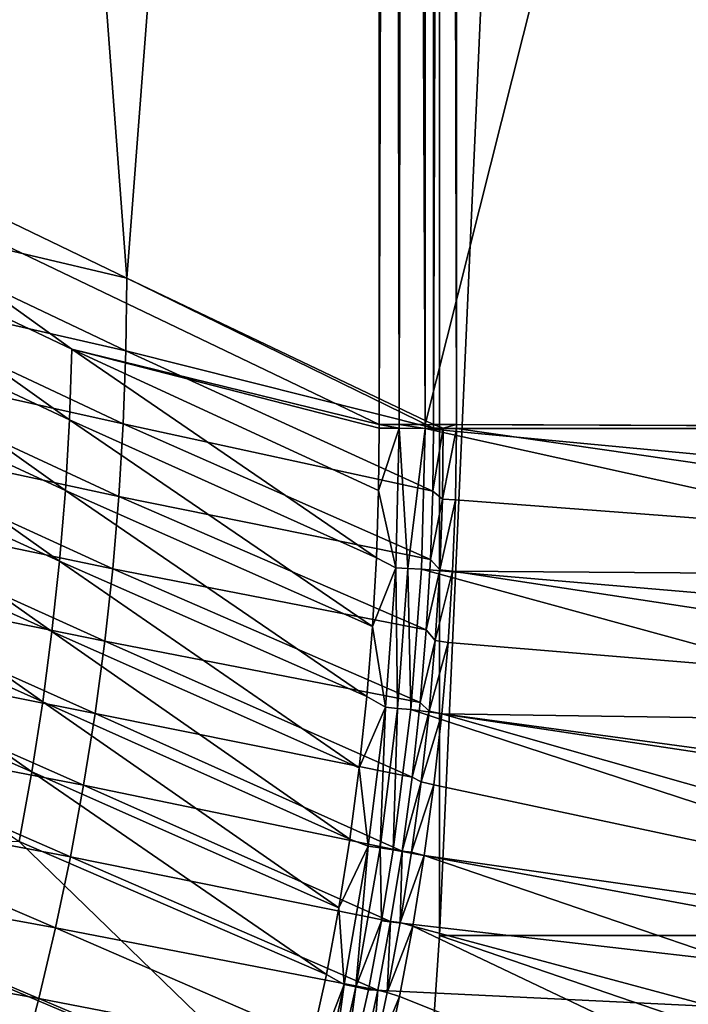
# Model space of a CAD drawing. Header units: metres. Extents: x -901 to 901, y -486 to 401.
# Tile 284 of 362: x 820 to 852, y -228 to -181. Entities that reach past the tile are written whole.
import ezdxf

# ---------------------------------------------------------------- set-up
doc = ezdxf.new("R2010")
doc.units = ezdxf.units.M

msp = doc.modelspace()

# ---------------------------------------------------------------- linework, layer by layer
at = {"layer": 'top0'}
for points in [[(837.088196, -200.543762, -32.084431), (837.088196, -0.734328, -32.084431), (807.810669, -186.510513, -84.516914)], [(837.088196, -0.734328, -32.084431), (807.810669, -0.734328, -84.516914), (807.810669, -186.510513, -84.516914)], [(810.439636, -0.734328, -85.962082), (824.953735, -193.502426, -59.814434), (810.311035, -186.44902, -86.195122)], [(810.439636, -0.734328, -85.962082), (839.700134, -0.734328, -33.560173), (824.953735, -193.502426, -59.814434)], [(839.700134, -0.734328, -33.560173), (839.700134, -200.543762, -33.560173), (824.953735, -193.502426, -59.814434)], [(837.088196, -0.734328, -32.084431), (837.088196, -200.543762, -32.084431), (837.69043, -0.734328, -31.209976)], [(837.088196, -200.543762, -32.084431), (838.047302, -200.543762, -30.816235), (837.69043, -0.734328, -31.209976)], [(837.69043, -0.734328, -31.209976), (838.047302, -200.543762, -30.816235), (838.437744, -0.734328, -30.4557)], [(838.047302, -200.543762, -30.816235), (839.306519, -200.543762, -29.845343), (838.437744, -0.734328, -30.4557)], [(838.437744, -0.734328, -30.4557), (839.306519, -200.543762, -29.845343), (839.306519, -0.734328, -29.845343)], [(889.607849, -200.734329, -0.803848), (889.607849, -0.734328, -0.803848), (839.306519, -200.543762, -29.845343)], [(839.306519, -200.543762, -29.845343), (889.607849, -0.734328, -0.803848), (839.306519, -0.734328, -29.845343)], [(840.806519, -200.543762, -32.443417), (839.700134, -200.543762, -33.560173), (840.37323, -0.734328, -32.747837)], [(840.37323, -0.734328, -32.747837), (839.700134, -200.543762, -33.560173), (840.000488, -0.734328, -33.124035)], [(839.700134, -200.543762, -33.560173), (839.700134, -0.734328, -33.560173), (840.000488, -0.734328, -33.124035)], [(840.806519, -0.734328, -32.443417), (840.806519, -200.543762, -32.443417), (840.37323, -0.734328, -32.747837)], [(840.806519, -200.543762, -32.443417), (840.806519, -0.734328, -32.443417), (891.111328, -200.734329, -3.399924)], [(891.111328, -200.734329, -3.399924), (840.806519, -0.734328, -32.443417), (891.111328, -0.734328, -3.399924)], [(807.810669, -186.510513, -84.516914), (807.667847, -189.95253, -84.689217), (822.312134, -196.917694, -58.314587)], [(837.088196, -200.543762, -32.084431), (807.810669, -186.510513, -84.516914), (822.312134, -196.917694, -58.314587)], [(810.311035, -186.44902, -86.195122), (824.953735, -193.502426, -59.814434), (810.268311, -190.041718, -86.194626)], [(822.195923, -200.325531, -58.303413), (807.667847, -189.95253, -84.689217), (807.549866, -193.444168, -84.678253)], [(807.667847, -189.95253, -84.689217), (822.195923, -200.325531, -58.303413), (822.312134, -196.917694, -58.314587)], [(810.139099, -193.630051, -86.195251), (810.268311, -190.041718, -86.194626), (824.911438, -197.009903, -59.814198)], [(810.268311, -190.041718, -86.194626), (824.953735, -193.502426, -59.814434), (824.911438, -197.009903, -59.814198)], [(821.997009, -203.730072, -58.293613), (807.549866, -193.444168, -84.678253), (807.347717, -196.932098, -84.66909)], [(821.997009, -203.730072, -58.293613), (822.195923, -200.325531, -58.303413), (807.549866, -193.444168, -84.678253)], [(809.92334, -197.211914, -86.19696), (810.139099, -193.630051, -86.195251), (824.783875, -200.514008, -59.814571)], [(824.783875, -200.514008, -59.814571), (810.139099, -193.630051, -86.195251), (824.911438, -197.009903, -59.814198)], [(824.953735, -193.502426, -59.814434), (839.700317, -200.73085, -33.559574), (824.911438, -197.009903, -59.814198)], [(824.953735, -193.502426, -59.814434), (839.700134, -200.543762, -33.560173), (839.700317, -200.73085, -33.559574)], [(821.715515, -207.129013, -58.28521), (807.347717, -196.932098, -84.66909), (807.061646, -200.413513, -84.661751)], [(821.715515, -207.129013, -58.28521), (821.997009, -203.730072, -58.293613), (807.347717, -196.932098, -84.66909)], [(822.312134, -196.917694, -58.314587), (822.195923, -200.325531, -58.303413), (836.959534, -206.966263, -32.045387)], [(836.959534, -206.966263, -32.045387), (837.062622, -203.728836, -32.064236), (822.312134, -196.917694, -58.314587)], [(837.062622, -203.728836, -32.064236), (837.088806, -200.727341, -32.083122), (822.312134, -196.917694, -58.314587)], [(822.312134, -196.917694, -58.314587), (837.088806, -200.727341, -32.083122), (837.088196, -200.543762, -32.084431)], [(824.911438, -197.009903, -59.814198), (839.667725, -203.758987, -33.551956), (824.783875, -200.514008, -59.814571)], [(824.911438, -197.009903, -59.814198), (839.700317, -200.73085, -33.559574), (839.667725, -203.758987, -33.551956)], [(809.621216, -200.785263, -86.199738), (809.92334, -197.211914, -86.19696), (824.571228, -204.012711, -59.815536)], [(824.571228, -204.012711, -59.815536), (809.92334, -197.211914, -86.19696), (824.783875, -200.514008, -59.814571)], [(821.351563, -210.520172, -58.278206), (807.061646, -200.413513, -84.661751), (806.691772, -203.885742, -84.656235)], [(821.351563, -210.520172, -58.278206), (821.715515, -207.129013, -58.28521), (807.061646, -200.413513, -84.661751)], [(836.773865, -210.269012, -32.027748), (822.195923, -200.325531, -58.303413), (821.997009, -203.730072, -58.293613)], [(822.195923, -200.325531, -58.303413), (836.773865, -210.269012, -32.027748), (836.959534, -206.966263, -32.045387)], [(809.232849, -204.348007, -86.203537), (809.621216, -200.785263, -86.199738), (824.27356, -207.503937, -59.817074)], [(824.27356, -207.503937, -59.817074), (809.621216, -200.785263, -86.199738), (824.571228, -204.012711, -59.815536)], [(824.783875, -200.514008, -59.814571), (839.55719, -207.049072, -33.544289), (824.571228, -204.012711, -59.815536)], [(839.667725, -203.758987, -33.551956), (839.55719, -207.049072, -33.544289), (824.783875, -200.514008, -59.814571)], [(837.088806, -200.727341, -32.083122), (837.062622, -203.728836, -32.064236), (838.047729, -200.730713, -30.815765)], [(837.062622, -203.728836, -32.064236), (837.886597, -207.442963, -30.804468), (838.047729, -200.730713, -30.815765)], [(837.088806, -200.727341, -32.083122), (838.047729, -200.730713, -30.815765), (837.088196, -200.543762, -32.084431)], [(838.047729, -200.730713, -30.815765), (838.047302, -200.543762, -30.816235), (837.088196, -200.543762, -32.084431)], [(838.047729, -200.730713, -30.815765), (837.886597, -207.442963, -30.804468), (838.474731, -207.472656, -30.287724)], [(838.047729, -200.730713, -30.815765), (839.306335, -200.734329, -29.845451), (838.047302, -200.543762, -30.816235)], [(839.306335, -200.734329, -29.845451), (839.306519, -200.543762, -29.845343), (838.047302, -200.543762, -30.816235)], [(838.474731, -207.472656, -30.287724), (839.306335, -200.734329, -29.845451), (838.047729, -200.730713, -30.815765)], [(839.127136, -207.507172, -29.852839), (839.306335, -200.734329, -29.845451), (838.474731, -207.472656, -30.287724)], [(839.306335, -200.734329, -29.845451), (839.127136, -207.507172, -29.852839), (889.283508, -211.798798, -0.803848)], [(839.306335, -200.734329, -29.845451), (889.607849, -200.734329, -0.803848), (839.306519, -200.543762, -29.845343)], [(889.547974, -205.491623, -0.803848), (839.306335, -200.734329, -29.845451), (889.283508, -211.798798, -0.803848)], [(889.547974, -205.491623, -0.803848), (889.607849, -200.734329, -0.803848), (839.306335, -200.734329, -29.845451)], [(839.667725, -203.758987, -33.551956), (839.700317, -200.73085, -33.559574), (840.178528, -200.732529, -32.927521)], [(840.134644, -204.136475, -32.926384), (839.667725, -203.758987, -33.551956), (840.178528, -200.732529, -32.927521)], [(839.700317, -200.73085, -33.559574), (839.700134, -200.543762, -33.560173), (840.178528, -200.732529, -32.927521)], [(839.700134, -200.543762, -33.560173), (840.806519, -200.543762, -32.443417), (840.178528, -200.732529, -32.927521)], [(840.178528, -200.732529, -32.927521), (840.806335, -200.734329, -32.443527), (840.134644, -204.136475, -32.926384)], [(840.806335, -200.734329, -32.443527), (840.757385, -204.174149, -32.447369), (840.134644, -204.136475, -32.926384)], [(840.178528, -200.732529, -32.927521), (840.806519, -200.543762, -32.443417), (840.806335, -200.734329, -32.443527)], [(890.973389, -207.980759, -3.399924), (840.757385, -204.174149, -32.447369), (840.806335, -200.734329, -32.443527)], [(840.806335, -200.734329, -32.443527), (840.806519, -200.543762, -32.443417), (891.111328, -200.734329, -3.399924)], [(891.111328, -200.734329, -3.399924), (890.973389, -207.980759, -3.399924), (840.806335, -200.734329, -32.443527)], [(836.5, -213.640274, -32.011375), (821.997009, -203.730072, -58.293613), (821.715515, -207.129013, -58.28521)], [(836.5, -213.640274, -32.011375), (836.773865, -210.269012, -32.027748), (821.997009, -203.730072, -58.293613)], [(837.062622, -203.728836, -32.064236), (836.959534, -206.966263, -32.045387), (837.886597, -207.442963, -30.804468)], [(839.55719, -207.049072, -33.544289), (839.667725, -203.758987, -33.551956), (840.134644, -204.136475, -32.926384)], [(820.905273, -213.901672, -58.272583), (806.691772, -203.885742, -84.656235), (806.238342, -207.346909, -84.652527)], [(820.905273, -213.901672, -58.272583), (821.351563, -210.520172, -58.278206), (806.691772, -203.885742, -84.656235)], [(824.571228, -204.012711, -59.815536), (839.361267, -210.435532, -33.537045), (824.27356, -207.503937, -59.817074)], [(839.55719, -207.049072, -33.544289), (839.361267, -210.435532, -33.537045), (824.571228, -204.012711, -59.815536)], [(840.006104, -207.542648, -32.925335), (839.55719, -207.049072, -33.544289), (840.134644, -204.136475, -32.926384)], [(840.134644, -204.136475, -32.926384), (840.757385, -204.174149, -32.447369), (840.006104, -207.542648, -32.925335)], [(840.757385, -204.174149, -32.447369), (840.62439, -207.611755, -32.450905), (840.006104, -207.542648, -32.925335)], [(840.757385, -204.174149, -32.447369), (890.973389, -207.980759, -3.399924), (840.62439, -207.611755, -32.450905)], [(808.758484, -207.898071, -86.208328), (809.232849, -204.348007, -86.203537), (823.891052, -210.985611, -59.819164)], [(823.891052, -210.985611, -59.819164), (809.232849, -204.348007, -86.203537), (824.27356, -207.503937, -59.817074)], [(836.959534, -206.966263, -32.045387), (836.773865, -210.269012, -32.027748), (837.886597, -207.442963, -30.804468)], [(839.361267, -210.435532, -33.537045), (839.55719, -207.049072, -33.544289), (840.006104, -207.542648, -32.925335)], [(820.376892, -217.271713, -58.268307), (806.238342, -207.346909, -84.652527), (805.701416, -210.795334, -84.650574)], [(820.376892, -217.271713, -58.268307), (820.905273, -213.901672, -58.272583), (806.238342, -207.346909, -84.652527)], [(836.131409, -217.083603, -31.996319), (821.715515, -207.129013, -58.28521), (821.351563, -210.520172, -58.278206)], [(836.131409, -217.083603, -31.996319), (836.5, -213.640274, -32.011375), (821.715515, -207.129013, -58.28521)], [(824.27356, -207.503937, -59.817074), (839.071411, -213.926483, -33.530258), (823.891052, -210.985611, -59.819164)], [(839.361267, -210.435532, -33.537045), (839.071411, -213.926483, -33.530258), (824.27356, -207.503937, -59.817074)], [(837.886597, -207.442963, -30.804468), (836.773865, -210.269012, -32.027748), (837.391479, -214.154984, -30.794786)], [(837.970581, -214.212158, -30.286932), (837.886597, -207.442963, -30.804468), (837.391479, -214.154984, -30.794786)], [(837.886597, -207.442963, -30.804468), (837.970581, -214.212158, -30.286932), (838.474731, -207.472656, -30.287724)], [(838.474731, -207.472656, -30.287724), (837.970581, -214.212158, -30.286932), (838.615112, -214.274445, -29.859097)], [(838.615112, -214.274445, -29.859097), (839.127136, -207.507172, -29.852839), (838.474731, -207.472656, -30.287724)], [(839.127136, -207.507172, -29.852839), (838.615112, -214.274445, -29.859097), (888.514221, -221.03038, -0.803848)], [(889.283508, -211.798798, -0.803848), (839.127136, -207.507172, -29.852839), (888.514221, -221.03038, -0.803848)], [(839.793396, -210.948624, -32.924366), (839.361267, -210.435532, -33.537045), (840.006104, -207.542648, -32.925335)], [(840.006104, -207.542648, -32.925335), (840.62439, -207.611755, -32.450905), (839.793396, -210.948624, -32.924366)], [(808.198364, -211.433395, -86.214088), (808.758484, -207.898071, -86.208328), (823.423889, -214.455704, -59.821796)], [(823.423889, -214.455704, -59.821796), (808.758484, -207.898071, -86.208328), (823.891052, -210.985611, -59.819164)], [(840.62439, -207.611755, -32.450905), (840.407593, -211.04512, -32.454144), (839.793396, -210.948624, -32.924366)], [(840.62439, -207.611755, -32.450905), (890.559692, -215.21669, -3.399924), (840.407593, -211.04512, -32.454144)], [(890.973389, -207.980759, -3.399924), (890.559692, -215.21669, -3.399924), (840.62439, -207.611755, -32.450905)], [(836.773865, -210.269012, -32.027748), (836.5, -213.640274, -32.011375), (837.391479, -214.154984, -30.794786)], [(839.071411, -213.926483, -33.530258), (839.361267, -210.435532, -33.537045), (839.793396, -210.948624, -32.924366)], [(819.766541, -220.628479, -58.265354), (820.376892, -217.271713, -58.268307), (805.701416, -210.795334, -84.650574)], [(835.675476, -220.505112, -31.982994), (821.351563, -210.520172, -58.278206), (820.905273, -213.901672, -58.272583)], [(835.675476, -220.505112, -31.982994), (836.131409, -217.083603, -31.996319), (821.351563, -210.520172, -58.278206)], [(823.891052, -210.985611, -59.819164), (838.677612, -217.531403, -33.523964), (823.423889, -214.455704, -59.821796)], [(839.071411, -213.926483, -33.530258), (838.677612, -217.531403, -33.523964), (823.891052, -210.985611, -59.819164)], [(839.496826, -214.352005, -32.923473), (839.071411, -213.926483, -33.530258), (839.793396, -210.948624, -32.924366)], [(839.793396, -210.948624, -32.924366), (840.407593, -211.04512, -32.454144), (839.496826, -214.352005, -32.923473)], [(840.407593, -211.04512, -32.454144), (840.107117, -214.472153, -32.457088), (839.496826, -214.352005, -32.923473)], [(890.559692, -215.21669, -3.399924), (840.107117, -214.472153, -32.457088), (840.407593, -211.04512, -32.454144)], [(807.552795, -214.95195, -86.220772), (808.198364, -211.433395, -86.214088), (822.872375, -217.912155, -59.824951)], [(822.872375, -217.912155, -59.824951), (808.198364, -211.433395, -86.214088), (823.423889, -214.455704, -59.821796)], [(837.391479, -214.154984, -30.794786), (836.5, -213.640274, -32.011375), (836.131409, -217.083603, -31.996319)], [(835.148987, -223.810852, -31.97164), (820.905273, -213.901672, -58.272583), (820.376892, -217.271713, -58.268307)], [(835.148987, -223.810852, -31.97164), (835.675476, -220.505112, -31.982994), (820.905273, -213.901672, -58.272583)], [(837.391479, -214.154984, -30.794786), (836.131409, -217.083603, -31.996319), (836.565735, -220.847626, -30.786724)], [(837.13562, -220.931931, -30.28627), (837.391479, -214.154984, -30.794786), (836.565735, -220.847626, -30.786724)], [(837.13562, -220.931931, -30.28627), (837.970581, -214.212158, -30.286932), (837.391479, -214.154984, -30.794786)], [(837.13562, -220.931931, -30.28627), (837.767822, -221.024963, -29.86421), (837.970581, -214.212158, -30.286932)], [(837.970581, -214.212158, -30.286932), (837.767822, -221.024963, -29.86421), (838.615112, -214.274445, -29.859097)], [(838.677612, -217.531403, -33.523964), (839.071411, -213.926483, -33.530258), (839.496826, -214.352005, -32.923473)], [(823.423889, -214.455704, -59.821796), (838.193787, -221.090408, -33.518444), (822.872375, -217.912155, -59.824951)], [(838.677612, -217.531403, -33.523964), (838.193787, -221.090408, -33.518444), (823.423889, -214.455704, -59.821796)], [(838.615112, -214.274445, -29.859097), (837.767822, -221.024963, -29.86421), (887.293213, -230.21315, -0.803848)], [(888.514221, -221.03038, -0.803848), (838.615112, -214.274445, -29.859097), (887.293213, -230.21315, -0.803848)], [(839.116821, -217.750397, -32.922657), (838.677612, -217.531403, -33.523964), (839.496826, -214.352005, -32.923473)], [(839.496826, -214.352005, -32.923473), (840.107117, -214.472153, -32.457088), (839.116821, -217.750397, -32.922657)], [(840.107117, -214.472153, -32.457088), (839.723206, -217.890854, -32.45974), (839.116821, -217.750397, -32.922657)], [(840.107117, -214.472153, -32.457088), (889.088013, -228.416321, -3.399924), (839.723206, -217.890854, -32.45974)], [(890.559692, -215.21669, -3.399924), (889.922791, -221.974228, -3.399924), (840.107117, -214.472153, -32.457088)], [(889.922791, -221.974228, -3.399924), (889.088013, -228.416321, -3.399924), (840.107117, -214.472153, -32.457088)], [(806.822205, -218.45166, -86.228363), (807.552795, -214.95195, -86.220772), (822.236816, -221.352936, -59.828609)], [(822.236816, -221.352936, -59.828609), (807.552795, -214.95195, -86.220772), (822.872375, -217.912155, -59.824951)], [(834.554138, -227.030457, -31.961996), (820.376892, -217.271713, -58.268307), (819.766541, -220.628479, -58.265354)], [(834.554138, -227.030457, -31.961996), (835.148987, -223.810852, -31.97164), (820.376892, -217.271713, -58.268307)], [(836.131409, -217.083603, -31.996319), (835.675476, -220.505112, -31.982994), (836.565735, -220.847626, -30.786724)], [(838.193787, -221.090408, -33.518444), (838.677612, -217.531403, -33.523964), (839.116821, -217.750397, -32.922657)], [(822.872375, -217.912155, -59.824951), (837.64386, -224.48114, -33.513824), (822.236816, -221.352936, -59.828609)], [(838.193787, -221.090408, -33.518444), (837.64386, -224.48114, -33.513824), (822.872375, -217.912155, -59.824951)], [(838.653809, -221.141388, -32.921921), (838.193787, -221.090408, -33.518444), (839.116821, -217.750397, -32.922657)], [(839.116821, -217.750397, -32.922657), (839.723206, -217.890854, -32.45974), (838.653809, -221.141388, -32.921921)], [(838.653809, -221.141388, -32.921921), (839.723206, -217.890854, -32.45974), (839.25592, -221.299149, -32.462105)], [(889.088013, -228.416321, -3.399924), (839.25592, -221.299149, -32.462105), (839.723206, -217.890854, -32.45974)], [(806.006897, -221.930496, -86.236816), (806.822205, -218.45166, -86.228363), (821.517578, -224.776016, -59.832752)], [(821.517578, -224.776016, -59.832752), (806.822205, -218.45166, -86.228363), (822.236816, -221.352936, -59.828609)], [(833.098511, -233.554016, -31.946688), (819.766541, -220.628479, -58.265354), (803.591614, -221.047104, -84.654831)], [(833.098511, -233.554016, -31.946688), (834.554138, -227.030457, -31.961996), (819.766541, -220.628479, -58.265354)], [(836.565735, -220.847626, -30.786724), (835.675476, -220.505112, -31.982994), (835.148987, -223.810852, -31.97164)], [(836.565735, -220.847626, -30.786724), (835.148987, -223.810852, -31.97164), (835.41272, -227.50177, -30.780293)], [(835.973206, -227.612854, -30.28574), (836.565735, -220.847626, -30.786724), (835.41272, -227.50177, -30.780293)], [(835.973206, -227.612854, -30.28574), (837.13562, -220.931931, -30.28627), (836.565735, -220.847626, -30.786724)], [(802.722473, -224.427124, -84.659515), (833.098511, -233.554016, -31.946688), (803.591614, -221.047104, -84.654831)], [(835.973206, -227.612854, -30.28574), (837.209534, -224.437286, -29.866362), (837.13562, -220.931931, -30.28627)], [(837.209534, -224.437286, -29.866362), (837.767822, -221.024963, -29.86421), (837.13562, -220.931931, -30.28627)], [(887.293213, -230.21315, -0.803848), (837.767822, -221.024963, -29.86421), (837.209534, -224.437286, -29.866362)], [(837.64386, -224.48114, -33.513824), (838.193787, -221.090408, -33.518444), (838.108154, -224.522598, -32.921265)], [(838.193787, -221.090408, -33.518444), (838.653809, -221.141388, -32.921921), (838.108154, -224.522598, -32.921265)], [(838.108154, -224.522598, -32.921265), (838.653809, -221.141388, -32.921921), (839.25592, -221.299149, -32.462105)], [(838.108154, -224.522598, -32.921265), (839.25592, -221.299149, -32.462105), (838.705444, -224.694992, -32.464188)], [(887.468811, -237.797104, -3.399924), (838.705444, -224.694992, -32.464188), (839.25592, -221.299149, -32.462105)], [(889.088013, -228.416321, -3.399924), (887.468811, -237.797104, -3.399924), (839.25592, -221.299149, -32.462105)], [(822.236816, -221.352936, -59.828609), (837.025513, -227.775848, -33.509914), (821.517578, -224.776016, -59.832752)], [(837.64386, -224.48114, -33.513824), (837.025513, -227.775848, -33.509914), (822.236816, -221.352936, -59.828609)], [(805.107361, -225.386459, -86.246101), (806.006897, -221.930496, -86.236816), (820.715149, -228.179367, -59.837364)], [(820.715149, -228.179367, -59.837364), (806.006897, -221.930496, -86.236816), (821.517578, -224.776016, -59.832752)], [(835.148987, -223.810852, -31.97164), (834.554138, -227.030457, -31.961996), (835.41272, -227.50177, -30.780293)], [(801.770752, -227.785355, -84.665802), (831.333374, -239.974854, -31.937141), (802.722473, -224.427124, -84.659515)], [(831.333374, -239.974854, -31.937141), (833.098511, -233.554016, -31.946688), (802.722473, -224.427124, -84.659515)], [(836.579956, -227.764771, -29.868177), (837.209534, -224.437286, -29.866362), (835.973206, -227.612854, -30.28574)], [(837.209534, -224.437286, -29.866362), (836.579956, -227.764771, -29.868177), (887.293213, -230.21315, -0.803848)], [(837.025513, -227.775848, -33.509914), (837.64386, -224.48114, -33.513824), (837.480286, -227.891617, -32.920689)], [(837.64386, -224.48114, -33.513824), (838.108154, -224.522598, -32.921265), (837.480286, -227.891617, -32.920689)], [(837.480286, -227.891617, -32.920689), (838.108154, -224.522598, -32.921265), (838.705444, -224.694992, -32.464188)], [(821.517578, -224.776016, -59.832752), (836.295227, -231.196991, -33.506466), (820.715149, -228.179367, -59.837364)], [(837.025513, -227.775848, -33.509914), (836.295227, -231.196991, -33.506466), (821.517578, -224.776016, -59.832752)], [(837.480286, -227.891617, -32.920689), (838.705444, -224.694992, -32.464188), (838.072083, -228.07637, -32.465992)], [(885.419678, -246.937363, -3.399924), (838.072083, -228.07637, -32.465992), (838.705444, -224.694992, -32.464188)], [(887.468811, -237.797104, -3.399924), (885.419678, -246.937363, -3.399924), (838.705444, -224.694992, -32.464188)], [(804.124207, -228.817505, -86.256195), (805.107361, -225.386459, -86.246101), (819.829895, -231.560989, -59.842426)], [(819.829895, -231.560989, -59.842426), (805.107361, -225.386459, -86.246101), (820.715149, -228.179367, -59.837364)], [(835.41272, -227.50177, -30.780293), (834.554138, -227.030457, -31.961996), (833.098511, -233.554016, -31.946688)], [(835.41272, -227.50177, -30.780293), (833.098511, -233.554016, -31.946688), (833.93573, -234.098236, -30.775509)], [(834.486694, -234.23587, -30.285343), (835.41272, -227.50177, -30.780293), (833.93573, -234.098236, -30.775509)], [(834.486694, -234.23587, -30.285343), (835.973206, -227.612854, -30.28574), (835.41272, -227.50177, -30.780293)], [(831.333374, -239.974854, -31.937141), (801.770752, -227.785355, -84.665802), (800.736572, -231.119919, -84.67366)], [(835.075623, -234.382751, -29.870964), (835.973206, -227.612854, -30.28574), (834.486694, -234.23587, -30.285343)], [(835.075623, -234.382751, -29.870964), (836.579956, -227.764771, -29.868177), (835.973206, -227.612854, -30.28574)], [(836.579956, -227.764771, -29.868177), (835.075623, -234.382751, -29.870964), (887.293213, -230.21315, -0.803848)], [(836.295227, -231.196991, -33.506466), (837.025513, -227.775848, -33.509914), (836.770508, -231.246033, -32.920189)], [(837.025513, -227.775848, -33.509914), (837.480286, -227.891617, -32.920689), (836.770508, -231.246033, -32.920189)], [(836.770508, -231.246033, -32.920189), (837.480286, -227.891617, -32.920689), (838.072083, -228.07637, -32.465992)], [(820.715149, -228.179367, -59.837364), (835.521484, -234.432297, -33.503765), (819.829895, -231.560989, -59.842426)], [(836.295227, -231.196991, -33.506466), (835.521484, -234.432297, -33.503765), (820.715149, -228.179367, -59.837364)], [(836.770508, -231.246033, -32.920189), (838.072083, -228.07637, -32.465992), (837.356201, -231.441254, -32.467522)], [(838.072083, -228.07637, -32.465992), (885.419678, -246.937363, -3.399924), (837.356201, -231.441254, -32.467522)]]:
    msp.add_3dface(points, dxfattribs=at)
at = {"layer": 'top0123'}
for points in [[(859.990051, 225.147141, -540), (859.990051, -225.14711, -540), (839.990051, 225.147141, -540)], [(839.990051, 225.147141, -540), (859.990051, -225.14711, -540), (839.990051, -225.14711, -540)], [(839.990051, 225.147141, -520), (839.990051, 225.147141, -540), (839.990051, -225.14711, -520)], [(839.990051, 225.147141, -540), (839.990051, -225.14711, -540), (839.990051, -225.14711, -520)], [(839.990051, 225.147141, -520), (839.990051, -225.14711, -520), (859.990051, 225.147141, -520)], [(859.990051, 225.147141, -520), (839.990051, -225.14711, -520), (859.990051, -225.14711, -520)], [(839.990051, -225.14711, -540), (859.612793, -231.86499, -540), (839.647888, -230.368164, -540)], [(839.647888, -230.368164, -520), (839.990051, -225.14711, -520), (839.647888, -230.368164, -540)], [(839.990051, -225.14711, -520), (839.990051, -225.14711, -540), (839.647888, -230.368164, -540)], [(859.612793, -231.86499, -520), (839.990051, -225.14711, -520), (839.647888, -230.368164, -520)], [(859.990051, -225.14711, -540), (859.612793, -231.86499, -540), (839.990051, -225.14711, -540)], [(839.990051, -225.14711, -520), (859.612793, -231.86499, -520), (859.990051, -225.14711, -520)]]:
    msp.add_3dface(points, dxfattribs=at)

doc.saveas('drawing.dxf')
